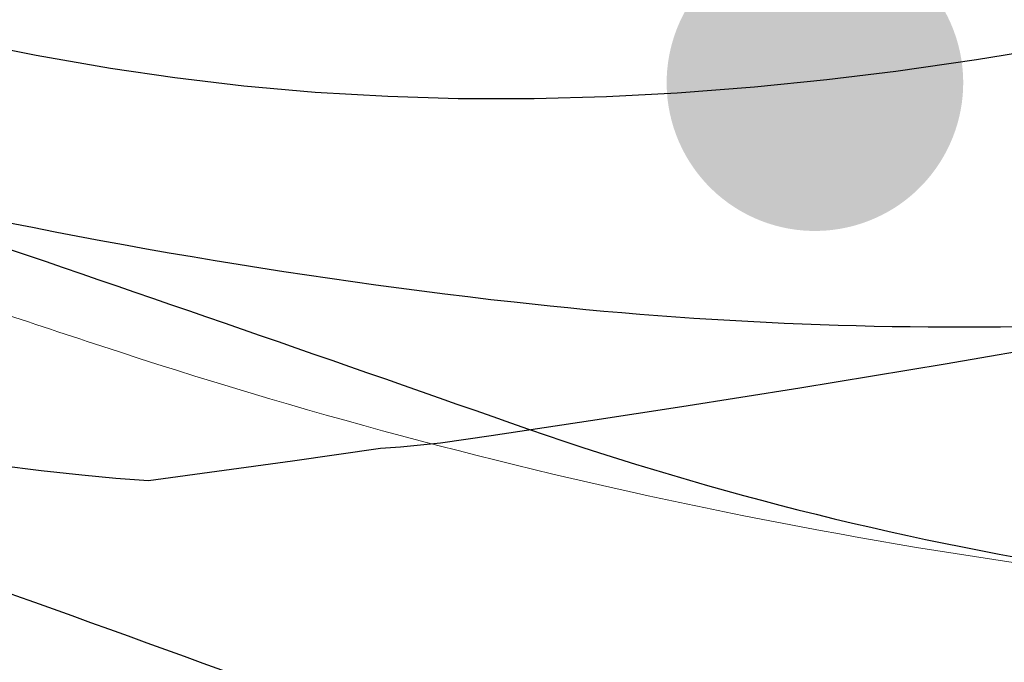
# Model space of a CAD drawing. Header units: metres. Extents: x -5203299 to 2078834, y 245743 to 5816291.
# Tile 847 of 1056: x 366544.17 to 366554.13, y 5814011.99 to 5814018.5. Entities that reach past the tile are written whole.
import ezdxf

# ---------------------------------------------------------------- set-up
doc = ezdxf.new("R2010")
doc.units = ezdxf.units.M
doc.header["$LTSCALE"] = 0.5
for name, color, linetype, lineweight in [('99.04_Ausf Ketziner Str-S-Achse-Berechnungen', 7, 'Continuous', 20), ('99.04_Erschließung_VP-KRA_S-LP-Krampnitz 1.BA$0$S-Achse-Berechn', 255, 'Continuous', 20), ('AutoTurn-Lastzug mit Sattelzug', 7, 'Continuous', 9), ('Keine', 7, 'Continuous', 9)]:
    doc.layers.add(name, color=color, linetype=linetype, lineweight=lineweight)
doc.layers.add('99.04_Ausf Ketziner Str-S-Baum-versetzen_Schraffur', color=30, linetype='Continuous', lineweight=30, true_color=0xff7f00)
doc.layers.add('99.04_Ausf Ketziner Str-S-Markierung-Hilfslinien', color=6, linetype='Continuous', lineweight=25, true_color=0xff00ff)

# ---------------------------------------------------------------- blocks, each defined once
blk = doc.blocks.new('_23-07-06_Massenplan_TB_Weiterführende Schule (3D)')
at = {"layer": '99.04_Ausf Ketziner Str-S-Baum-versetzen_Schraffur', "linetype": 'Continuous', "lineweight": 0, "true_color": 0xff7f00}
h = blk.add_hatch(color=30, dxfattribs=at)
edge = h.paths.add_edge_path()
edge.add_arc((-40.5907, -187.8494), 1.5, 20.70021, 110.70021)
edge.add_arc((-40.5907, -187.8494), 1.5, 110.70021, 200.70021)
edge.add_arc((-40.5907, -187.8494), 1.5, 200.70021, 290.70021)
edge.add_line((-40.0605, -189.2525), (-40.0605, -189.2525))
edge.add_arc((-40.5907, -187.8494), 1.5, 290.70021, 380.70021)
edge.add_line((-39.1875, -187.3191), (-39.1875, -187.3191))
at = {"layer": '99.04_Ausf Ketziner Str-S-Achse-Berechnungen', "linetype": 'Continuous', "flags": 128}
for points in [[(-55.2894, -187.3424, -0.005584), (-43.6696, -191.2923), (-43.6696, -191.2923, 0.090619), (-31.7467, -193.1931), (-31.7467, -193.1931)], [(-56.3009, -190.431), (-56.3009, -190.431, -0.01056), (-44.1374, -194.7012), (-44.1374, -194.7012), (-44.1374, -194.7012, 0.090817), (-31.6538, -196.942), (-31.6538, -196.942), (-24.7979, -196.9178, -0.212827), (-15.8575, -200.8662), (-15.8575, -200.8663)]]:
    blk.add_lwpolyline(points, format="xyb", dxfattribs=at)
at = {"layer": '99.04_Ausf Ketziner Str-S-Markierung-Hilfslinien', "flags": 128}
for points in [[(-55.2894, -187.3424), (-55.2894, -187.3424, -0.005584), (-43.6696, -191.2923), (-43.6696, -191.2923), (-43.6696, -191.2923, 0.090619), (-31.7467, -193.1931), (-31.7467, -193.1931)], [(-31.9989, -189.6894, -0.072522), (-43.6347, -190.0716, -0.032024), (-51.0314, -188.7562)], [(-56.3009, -190.431, -0.01056), (-44.1374, -194.7012), (-44.1374, -194.7012, 0.090817), (-31.6538, -196.942), (-31.6538, -196.942), (-29.8212, -196.9355)]]:
    blk.add_lwpolyline(points, format="xyb", dxfattribs=at)
at = {"layer": '99.04_Erschließung_VP-KRA_S-LP-Krampnitz 1.BA$0$S-Achse-Berechn', "linetype": 'Continuous', "flags": 128}
blk.add_lwpolyline([(-52.5529, -188.9505), (-52.5529, -188.9505), (-52.5529, -188.9505, -0.000175), (-50.1785, -189.7322), (-50.1785, -189.7322), (-50.1785, -189.7322, -0.000268), (-47.8049, -190.5161), (-47.8048, -190.5161), (-47.8048, -190.5161, 0.057627), (-35.4451, -193.0778), (-35.4451, -193.0778), (-35.4451, -193.0778, -0.064035), (-23.1384, -195.7929)], format="xyb", dxfattribs=at)
blk = doc.blocks.new('Gruppe-1022')
at = {"layer": 'AutoTurn-Lastzug mit Sattelzug', "color": 252, "linetype": 'Continuous', "lineweight": 25, "true_color": 0x888888, "flags": 128}
for points in [[(-48.9965, -187.4669), (-48.4715, -187.5699), (-47.7195, -187.6999), (-47.0655, -187.7959), (-46.3685, -187.8789), (-45.6465, -187.9429), (-44.9115, -187.9859), (-44.2005, -188.0069), (-43.6895, -188.0079), (-43.4325, -188.0079), (-42.6995, -187.9889), (-41.9845, -187.9519), (-41.2035, -187.8919), (-40.4695, -187.8179), (-39.7735, -187.7319), (-38.9575, -187.6139), (-38.2325, -187.4949)], [(-38.1015, -190.4969), (-39.2735, -190.6979), (-40.7435, -190.9409), (-41.9385, -191.1309), (-42.8615, -191.2729), (-43.8665, -191.4229), (-44.3795, -191.4969), (-44.7845, -191.5369), (-44.9845, -191.5519), (-45.8755, -191.6799), (-47.3325, -191.8779), (-47.6645, -191.8539), (-48.0085, -191.8219), (-48.4205, -191.7779), (-48.8515, -191.7239)]]:
    blk.add_lwpolyline(points, dxfattribs=at)
blk = doc.blocks.new('Gruppe-1028')
at = {"layer": 'Keine', "color": 7, "transparency": 33554687}
blk.add_blockref('Gruppe-1022', (0, 0), dxfattribs=at)
blk = doc.blocks.new('_BE Phase 3 (2D)')
at = {"layer": 'Keine', "color": 7, "transparency": 33554687}
blk.add_blockref('Gruppe-1028', (0, 0), dxfattribs=at)

msp = doc.modelspace()

# ---------------------------------------------------------------- block references
at = {"layer": 'Keine', "color": 1}
msp.add_blockref('_23-07-06_Massenplan_TB_Weiterführende Schule (3D)', (366592.8035, 5814205.7079), dxfattribs=at)

# ---------------------------------------------------------------- next in the draw order: block references
msp.add_blockref('_BE Phase 3 (2D)', (366592.8035, 5814205.7079), dxfattribs=at)

doc.saveas('drawing.dxf')
